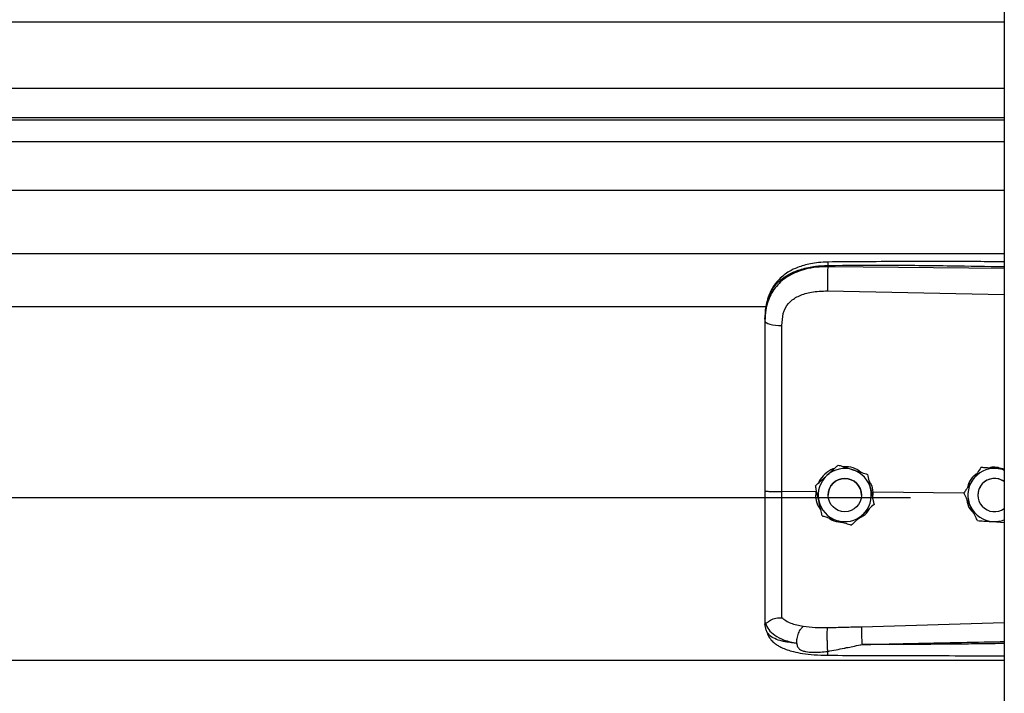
# Model space of a CAD drawing. Header units: inches. Extents: x 170 to 284, y 215 to 248.
# Tile 734 of 1056: x 230.879 to 231.196, y 220.517 to 220.734. Entities that reach past the tile are written whole.
import ezdxf

# ---------------------------------------------------------------- set-up
doc = ezdxf.new("R2010")
doc.units = ezdxf.units.IN
doc.header["$LTSCALE"] = 0.25
doc.header["$MEASUREMENT"] = 0
doc.layers.add('RH TOP OF HOOD', color=7, linetype='Continuous')

msp = doc.modelspace()

# ---------------------------------------------------------------- linework, layer by layer
at = {"layer": 'RH TOP OF HOOD'}
for p, q in [((231.1959333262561, 224.3332527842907), (231.195933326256, 220.1328032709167)), ((227.163613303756, 220.733411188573), (231.195933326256, 220.733411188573)), ((227.163613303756, 220.7120322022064), (231.195933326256, 220.7120322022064)), ((231.195933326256, 220.7025469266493), (227.163613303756, 220.7025469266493)), ((227.163613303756, 220.7019075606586), (231.195933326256, 220.7019075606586)), ((227.163613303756, 220.6948894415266), (231.195933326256, 220.6948894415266)), ((227.163613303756, 220.6792053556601), (231.195933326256, 220.6792053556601)), ((227.163613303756, 220.6588173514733), (231.195933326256, 220.6588173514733)), ((231.1390860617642, 220.6546056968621), (231.1390860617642, 220.6550170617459)), ((231.195933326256, 220.6540689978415), (231.1390860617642, 220.6546056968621)), ((231.1389900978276, 220.6468168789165), (231.195933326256, 220.6456073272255)), ((227.2401614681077, 220.6417417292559), (231.119382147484, 220.6417417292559)), ((231.118890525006, 220.6376824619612), (231.118890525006, 220.63719414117)), ((231.142461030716, 220.5907505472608), (231.142461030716, 220.5907488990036)), ((231.1518791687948, 220.5877498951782), (231.1518791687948, 220.587748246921)), ((231.1884045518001, 220.5899541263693), (231.1884045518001, 220.5899557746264)), ((231.1894534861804, 220.5898879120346), (231.1884045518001, 220.5899557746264)), ((231.1352617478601, 220.5821592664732), (231.1243481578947, 220.5822637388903)), ((231.1351533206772, 220.5840945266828), (231.1351533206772, 220.5840928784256)), ((231.1352617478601, 220.5821592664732), (231.1352639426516, 220.5821591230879)), ((231.1392212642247, 220.5810919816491), (231.1392212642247, 220.5810911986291)), ((231.1499216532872, 220.5810911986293), (231.1499216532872, 220.5810919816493)), ((231.1536994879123, 220.5819826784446), (231.1531514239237, 220.5819286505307)), ((231.1536023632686, 220.579865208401), (231.1536994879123, 220.5819826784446)), ((231.1536994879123, 220.5819826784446), (231.153701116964, 220.5819827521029)), ((231.1829331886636, 220.5817029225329), (231.153701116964, 220.5819827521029)), ((231.1829192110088, 220.5817312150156), (231.1829192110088, 220.5817328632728)), ((231.1874329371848, 220.5810919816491), (231.1874329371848, 220.5810911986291)), ((227.193781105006, 220.5803492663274), (231.165765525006, 220.5803492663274)), ((231.1539895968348, 220.5780932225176), (231.1539895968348, 220.5780915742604)), ((231.1922297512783, 220.5725495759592), (231.195933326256, 220.5723098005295)), ((231.118890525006, 220.5401410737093), (231.118890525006, 220.5396122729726)), ((231.195933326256, 220.5399356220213), (231.1499976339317, 220.5386038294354)), ((231.1192302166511, 220.5376271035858), (231.118890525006, 220.5396122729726)), ((227.163613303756, 220.527963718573), (231.195933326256, 220.527963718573))]:
    msp.add_line(p, q, dxfattribs=at)
at = {"layer": 'RH TOP OF HOOD', "flags": 128}
msp.add_lwpolyline([(231.118890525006, 220.63719414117), (231.1189944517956, 220.6368983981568), (231.1193024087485, 220.6366135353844), (231.119803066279, 220.6363500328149), (231.1204780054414, 220.6361175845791), (231.121302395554, 220.6359247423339), (231.1222459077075, 220.6357786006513), (231.1232738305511, 220.6356845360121), (231.124348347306, 220.6356460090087)], dxfattribs=at)
at = {"layer": 'RH TOP OF HOOD'}
msp.add_circle((231.1445714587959, 220.5810911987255), 0.005350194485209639, dxfattribs=at)
for centre, radius, start, end in [((231.1445714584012, 220.5810919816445), 0.008560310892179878, 132.3279357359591, 192.3279369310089), ((231.1445714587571, 220.5810919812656), 0.008560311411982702, 72.32793711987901, 132.3279357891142), ((231.1445714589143, 220.5810919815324), 0.008560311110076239, 12.32793744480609, 72.32793758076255), ((231.192783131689, 220.5810919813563), 0.00856031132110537, 86.29353550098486, 146.2935346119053), ((231.1927831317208, 220.5810919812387), 0.008560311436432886, 68.40767565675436, 86.29353576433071), ((231.144571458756, 220.5810919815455), 0.005350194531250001, 1.112061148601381e-06, 179.9999988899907), ((231.192783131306, 220.5810919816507), 0.008560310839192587, 146.2935348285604, 206.2935362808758), ((231.1927831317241, 220.5810919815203), 0.005350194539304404, 53.92810144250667, 179.9999986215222), ((231.1927831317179, 220.5810911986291), 0.005350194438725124, 53.92810057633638, 306.0718994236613), ((231.1445714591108, 220.5810919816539), 0.008560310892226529, 312.3279357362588, 12.32793693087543), ((231.1445714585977, 220.5810919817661), 0.008560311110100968, 192.3279374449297, 252.3279375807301), ((231.1445714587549, 220.5810919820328), 0.008560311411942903, 252.3279371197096, 312.3279357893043), ((231.1927831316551, 220.5810919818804), 0.008560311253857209, 206.2935366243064, 266.2935360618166), ((231.1927831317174, 220.5810919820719), 0.00856031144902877, 266.2935357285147, 291.5923243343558)]:
    msp.add_arc(centre, radius, start, end, dxfattribs=at)
for points, knots in [([(231.118890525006, 220.6376824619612), (231.118953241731, 220.6390389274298), (231.1190716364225, 220.6415996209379), (231.1200411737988, 220.6450905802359), (231.1213304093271, 220.647502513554), (231.1226942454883, 220.6492052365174), (231.1237772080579, 220.6502486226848), (231.1248361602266, 220.6510771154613), (231.1258256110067, 220.6517370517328), (231.1270599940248, 220.6524321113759), (231.1286540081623, 220.6531578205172), (231.1313177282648, 220.6540658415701), (231.1348528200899, 220.6548257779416), (231.1377593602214, 220.6549571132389), (231.1390860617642, 220.6550170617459)], [0, 0, 0, 0, 0.1307156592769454, 0.2467609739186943, 0.3577928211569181, 0.4170971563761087, 0.4791482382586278, 0.5177152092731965, 0.5590896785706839, 0.6032945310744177, 0.6633484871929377, 0.7353692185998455, 0.8792082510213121, 1, 1, 1, 1]), ([(231.1390860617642, 220.6546056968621), (231.1378701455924, 220.6545724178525), (231.135438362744, 220.6545058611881), (231.1320975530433, 220.6538840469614), (231.1291397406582, 220.6529418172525), (231.1265971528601, 220.65172414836), (231.1243656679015, 220.6501787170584), (231.1224940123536, 220.6483375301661), (231.121013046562, 220.6462072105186), (231.1198374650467, 220.6436380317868), (231.1190446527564, 220.640586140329), (231.1189419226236, 220.6383252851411), (231.118890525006, 220.63719414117)], [0, 0, 0, 0, 0.1111703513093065, 0.2223361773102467, 0.3162781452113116, 0.4102081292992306, 0.5024030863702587, 0.5945790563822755, 0.6845432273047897, 0.774504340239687, 0.8871807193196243, 1, 1, 1, 1]), ([(231.1391046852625, 220.656109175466), (231.1381060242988, 220.6560706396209), (231.1362142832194, 220.6559976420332), (231.1329052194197, 220.6554692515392), (231.1296777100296, 220.6545752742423), (231.126930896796, 220.6532710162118), (231.1249450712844, 220.6519483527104), (231.123303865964, 220.6505029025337), (231.1219887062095, 220.6489146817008), (231.1209135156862, 220.6471620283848), (231.1200562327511, 220.645252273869), (231.1193113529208, 220.642733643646), (231.1190959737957, 220.6407959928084), (231.1189769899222, 220.6397255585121)], [0, 0, 0, 0, 0.09774743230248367, 0.1851607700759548, 0.3306121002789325, 0.4364670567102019, 0.508318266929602, 0.5850061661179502, 0.6719760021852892, 0.7307948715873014, 0.8036787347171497, 0.8915444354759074, 1, 1, 1, 1]), ([(231.1390860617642, 220.6546056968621), (231.1390643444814, 220.6540298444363), (231.1390192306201, 220.6528336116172), (231.1389782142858, 220.6506085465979), (231.1389649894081, 220.6484311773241), (231.1389819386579, 220.647341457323), (231.1389900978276, 220.6468168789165)], [0, 0, 0, 0, 0.2406941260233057, 0.4999999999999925, 0.7593058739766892, 1, 1, 1, 1]), ([(231.139104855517, 220.656093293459), (231.1391036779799, 220.6560973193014), (231.139099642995, 220.6561111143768), (231.1390944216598, 220.6559961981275), (231.1390878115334, 220.6557034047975), (231.1390867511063, 220.6552874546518), (231.1390860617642, 220.6550170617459)], [0, 0, 0, 0, 0.09787641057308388, 0.3353863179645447, 0.5679606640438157, 1, 1, 1, 1]), ([(231.1390860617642, 220.6550170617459), (231.1453919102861, 220.6550563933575), (231.1586309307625, 220.6551389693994), (231.1775805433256, 220.6549577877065), (231.1902210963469, 220.6547367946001), (231.195933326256, 220.6546369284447)], [0, 0, 0, 0, 0.3326703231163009, 0.6984356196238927, 1, 1, 1, 1]), ([(231.195933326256, 220.6561921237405), (231.1930341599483, 220.6562068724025), (231.1824062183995, 220.6562609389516), (231.1634627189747, 220.6562976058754), (231.1474194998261, 220.6561734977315), (231.1391046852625, 220.656109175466)], [0, 0, 0, 0, 0.1530455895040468, 0.5610439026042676, 1, 1, 1, 1]), ([(231.1247739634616, 220.6395793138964), (231.1247739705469, 220.639579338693), (231.1248765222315, 220.6399382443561), (231.1253717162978, 220.6413444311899), (231.1269077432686, 220.6435471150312), (231.1299747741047, 220.6454503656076), (231.1340909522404, 220.6466620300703), (231.1372437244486, 220.64676168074), (231.1389900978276, 220.6468168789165)], [0, 0, 0, 0, 4.497367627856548e-06, 0.06509473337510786, 0.261670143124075, 0.475310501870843, 0.7093656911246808, 1, 1, 1, 1]), ([(231.124348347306, 220.6356460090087), (231.1244183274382, 220.6369706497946), (231.1244883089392, 220.6382953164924), (231.1247739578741, 220.6395792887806), (231.1247739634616, 220.6395793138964)], [0, 0, 0, 0, 0.9999804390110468, 0.9999999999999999, 0.9999999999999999, 0.9999999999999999, 0.9999999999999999]), ([(231.118890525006, 220.63719414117), (231.118890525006, 220.6335639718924), (231.118890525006, 220.6262930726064), (231.118890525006, 220.6152123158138), (231.118890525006, 220.6040297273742), (231.118890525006, 220.5930610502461), (231.118890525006, 220.5858132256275), (231.118890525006, 220.5823334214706)], [0, 0, 0, 0, 0.2027568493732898, 0.4061035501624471, 0.6088604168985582, 0.8122072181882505, 1, 1, 1, 1]), ([(231.1243481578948, 220.5822637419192), (231.1243481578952, 220.5822637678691), (231.1243482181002, 220.585650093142), (231.1243483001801, 220.5926968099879), (231.12434834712, 220.6033700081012), (231.1243483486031, 220.6142460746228), (231.1243483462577, 220.6250334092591), (231.1243483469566, 220.6321084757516), (231.124348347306, 220.6356460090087)], [0, 0, 0, 0, 1.439079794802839e-06, 0.1877923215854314, 0.3908439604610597, 0.59389561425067, 0.7969478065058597, 1, 1, 1, 1]), ([(231.1388071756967, 220.5874227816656), (231.1397477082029, 220.5882794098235), (231.1410021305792, 220.5894219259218), (231.1421690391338, 220.5904846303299), (231.142461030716, 220.5907505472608)], [0, 0, 0, 0, 0.7497733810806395, 1, 1, 1, 1]), ([(231.1388071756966, 220.5874206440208), (231.1397477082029, 220.5882773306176), (231.1410021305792, 220.5894199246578), (231.1421690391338, 220.5904829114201), (231.142461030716, 220.5907488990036)], [0, 0, 0, 0, 0.7497733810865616, 1, 1, 1, 1]), ([(231.142461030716, 220.5907505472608), (231.1428587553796, 220.5906238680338), (231.1443635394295, 220.5901445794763), (231.1459805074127, 220.5896294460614), (231.1471700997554, 220.5892504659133)], [0, 0, 0, 0, 0.2643068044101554, 0.9999999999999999, 0.9999999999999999, 0.9999999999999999, 0.9999999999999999]), ([(231.142461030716, 220.5907488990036), (231.1428587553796, 220.5906221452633), (231.1443635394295, 220.5901425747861), (231.1459805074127, 220.5896273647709), (231.1471700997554, 220.5892483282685)], [0, 0, 0, 0, 0.2643068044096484, 1, 1, 1, 1]), ([(231.1351533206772, 220.5840945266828), (231.1356593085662, 220.5845554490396), (231.1366831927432, 220.5854881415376), (231.1379303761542, 220.5866241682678), (231.1386444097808, 220.5872745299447), (231.1388071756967, 220.5874227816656)], [0, 0, 0, 0, 0.4299704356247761, 0.8700602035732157, 1, 1, 1, 1]), ([(231.1351533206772, 220.5840928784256), (231.1356593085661, 220.5845536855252), (231.1366831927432, 220.585486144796), (231.1379303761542, 220.5866220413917), (231.1386444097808, 220.587272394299), (231.1388071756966, 220.5874206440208)], [0, 0, 0, 0, 0.429970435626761, 0.8700602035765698, 0.9999999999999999, 0.9999999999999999, 0.9999999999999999, 0.9999999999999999]), ([(231.1411817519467, 220.5895854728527), (231.1410465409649, 220.5895553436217), (231.1398947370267, 220.5892986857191), (231.1381374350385, 220.5878399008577), (231.136518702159, 220.5862302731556), (231.1361908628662, 220.5851219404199), (231.1361575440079, 220.5850092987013)], [0, 0, 0, 0, 0.0593147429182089, 0.5052766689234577, 0.9497204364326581, 1, 1, 1, 1]), ([(231.1498315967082, 220.5884023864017), (231.1494748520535, 220.5886924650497), (231.1483112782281, 220.5896385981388), (231.1462597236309, 220.590206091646), (231.1446901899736, 220.5902098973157), (231.1441542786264, 220.5902111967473)], [0, 0, 0, 0, 0.2255168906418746, 0.7355556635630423, 1, 1, 1, 1]), ([(231.1471700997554, 220.5892504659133), (231.1473564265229, 220.5891911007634), (231.1488137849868, 220.58872677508), (231.1504118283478, 220.5882175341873), (231.1517362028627, 220.5877954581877), (231.1518791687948, 220.5877498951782)], [0, 0, 0, 0, 0.1156468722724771, 0.9045342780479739, 1, 1, 1, 1]), ([(231.1471700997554, 220.5892483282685), (231.1473564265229, 220.5891889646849), (231.1488137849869, 220.5887246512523), (231.1504118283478, 220.5882156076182), (231.1517362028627, 220.587793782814), (231.1518791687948, 220.587748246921)], [0, 0, 0, 0, 0.1156468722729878, 0.9045342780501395, 1, 1, 1, 1]), ([(231.1518791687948, 220.5877498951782), (231.1520252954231, 220.5870813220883), (231.1523209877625, 220.585728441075), (231.1526811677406, 220.584080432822), (231.1528873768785, 220.5831368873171), (231.1529343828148, 220.5829218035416)], [0, 0, 0, 0, 0.4299704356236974, 0.8700602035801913, 1, 1, 1, 1]), ([(231.1518791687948, 220.587748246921), (231.1520252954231, 220.5870795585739), (231.1523209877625, 220.5857264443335), (231.1526811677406, 220.5840783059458), (231.1528873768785, 220.5831347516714), (231.1529343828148, 220.5829196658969)], [0, 0, 0, 0, 0.4299704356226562, 0.8700602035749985, 0.9999999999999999, 0.9999999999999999, 0.9999999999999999, 0.9999999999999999]), ([(231.1870625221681, 220.5879441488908), (231.1867429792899, 220.5877261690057), (231.1855895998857, 220.5869393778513), (231.1844962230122, 220.5853387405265), (231.1841983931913, 220.5839340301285), (231.1841102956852, 220.5835185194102)], [0, 0, 0, 0, 0.2125142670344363, 0.7670631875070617, 1, 1, 1, 1]), ([(231.1884045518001, 220.5899557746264), (231.1880247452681, 220.5893864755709), (231.1872561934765, 220.5882344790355), (231.1863200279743, 220.5868311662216), (231.1857840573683, 220.5860277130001), (231.1856618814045, 220.5858445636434)], [0, 0, 0, 0, 0.4299704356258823, 0.8700602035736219, 1, 1, 1, 1]), ([(231.1884045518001, 220.5899541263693), (231.1880247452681, 220.5893847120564), (231.1872561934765, 220.5882324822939), (231.1863200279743, 220.5868290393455), (231.1857840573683, 220.5860255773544), (231.1856618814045, 220.5858424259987)], [0, 0, 0, 0, 0.4299704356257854, 0.8700602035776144, 1, 1, 1, 1]), ([(231.1933365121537, 220.5896343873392), (231.192066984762, 220.5897166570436), (231.1903737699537, 220.5898263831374), (231.1887986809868, 220.5899285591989), (231.1884045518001, 220.5899541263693)], [0, 0, 0, 0, 0.7497733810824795, 0.9999999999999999, 0.9999999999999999, 0.9999999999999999, 0.9999999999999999]), ([(231.1954080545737, 220.5895022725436), (231.1947471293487, 220.5897023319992), (231.1934767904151, 220.5900868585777), (231.1919135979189, 220.5901117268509), (231.1911336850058, 220.5898496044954), (231.1909578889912, 220.5897905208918)], [0, 0, 0, 0, 0.4565421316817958, 0.8775020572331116, 0.9999999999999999, 0.9999999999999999, 0.9999999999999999, 0.9999999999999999]), ([(231.195933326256, 220.5894662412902), (231.1952903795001, 220.5895078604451), (231.1944315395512, 220.5895634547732), (231.1935564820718, 220.5896201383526), (231.1933365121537, 220.5896343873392)], [0, 0, 0, 0, 0.7486223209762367, 0.9999999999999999, 0.9999999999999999, 0.9999999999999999, 0.9999999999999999]), ([(231.153701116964, 220.5819827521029), (231.1537011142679, 220.5819827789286), (231.1536030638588, 220.5829583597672), (231.1533430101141, 220.5843505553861), (231.1525385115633, 220.5854399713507), (231.1523190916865, 220.5857370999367)], [0, 0, 0, 0, 1.999769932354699e-05, 0.7272642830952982, 1, 1, 1, 1]), ([(231.1856618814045, 220.5858445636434), (231.1849558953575, 220.5847862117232), (231.1840142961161, 220.583374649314), (231.1831383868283, 220.5820614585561), (231.1829192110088, 220.5817328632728)], [0, 0, 0, 0, 0.7497733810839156, 1, 1, 1, 1]), ([(231.1856618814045, 220.5858424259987), (231.1849558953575, 220.5847841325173), (231.184014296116, 220.5833726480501), (231.1831383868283, 220.5820597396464), (231.1829192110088, 220.5817312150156)], [0, 0, 0, 0, 0.749773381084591, 1, 1, 1, 1]), ([(231.118890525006, 220.5823334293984), (231.118890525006, 220.5792961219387), (231.118890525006, 220.5731206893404), (231.118890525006, 220.5643337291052), (231.118890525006, 220.5561671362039), (231.118890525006, 220.5495870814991), (231.118890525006, 220.5442023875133), (231.118890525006, 220.5415018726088), (231.118890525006, 220.5401410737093)], [0, 0, 0, 0, 0.1870908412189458, 0.3803918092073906, 0.5558755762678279, 0.7364481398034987, 0.8671952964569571, 1, 1, 1, 1]), ([(231.1243483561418, 220.5415731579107), (231.1243483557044, 220.5418358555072), (231.1243483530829, 220.5434103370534), (231.1243483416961, 220.5468417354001), (231.1243482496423, 220.552443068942), (231.1243479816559, 220.5588828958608), (231.1243476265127, 220.5661089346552), (231.1243473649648, 220.5739837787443), (231.1243474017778, 220.5795117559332), (231.1243474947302, 220.5822637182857), (231.1243474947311, 220.5822637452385)], [0, 0, 0, 0, 0.03155846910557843, 0.1891461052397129, 0.3467338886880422, 0.5043277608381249, 0.6619226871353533, 0.8309600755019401, 0.9999983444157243, 1, 1, 1, 1]), ([(231.1362085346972, 220.5792642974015), (231.1359369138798, 220.5805071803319), (231.1355746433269, 220.582164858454), (231.1352376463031, 220.5837069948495), (231.1351533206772, 220.5840928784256)], [0, 0, 0, 0, 0.7497733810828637, 1, 1, 1, 1]), ([(231.1352639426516, 220.5821591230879), (231.1352301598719, 220.5817052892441), (231.1351234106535, 220.5802712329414), (231.1355400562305, 220.5781087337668), (231.1364915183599, 220.5767523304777), (231.1368779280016, 220.5762014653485)], [0, 0, 0, 0, 0.2156616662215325, 0.6814629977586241, 1, 1, 1, 1]), ([(231.1529343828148, 220.5829218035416), (231.1532060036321, 220.5816789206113), (231.1535682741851, 220.5800212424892), (231.1539052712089, 220.5784791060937), (231.1539895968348, 220.5780932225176)], [0, 0, 0, 0, 0.7497733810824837, 1, 1, 1, 1]), ([(231.1529343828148, 220.5829196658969), (231.1532060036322, 220.5816768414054), (231.1535682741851, 220.5800192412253), (231.1539052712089, 220.578477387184), (231.1539895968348, 220.5780915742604)], [0, 0, 0, 0, 0.7497733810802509, 1, 1, 1, 1]), ([(231.1851085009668, 220.5773000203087), (231.185021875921, 220.5774753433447), (231.1843443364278, 220.5788466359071), (231.1836013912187, 220.5803503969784), (231.1829856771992, 220.581596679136), (231.1829192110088, 220.5817312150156)], [0, 0, 0, 0, 0.1156468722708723, 0.9045342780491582, 1, 1, 1, 1]), ([(231.1372637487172, 220.574436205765), (231.1371176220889, 220.5751047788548), (231.1368219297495, 220.5764576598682), (231.1364617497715, 220.5781056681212), (231.1362555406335, 220.5790492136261), (231.1362085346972, 220.5792642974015)], [0, 0, 0, 0, 0.4299704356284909, 0.8700602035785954, 1, 1, 1, 1]), ([(231.1539895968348, 220.5780915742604), (231.1534836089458, 220.5776306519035), (231.1524597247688, 220.5766979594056), (231.1512125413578, 220.5755619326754), (231.1504985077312, 220.5749115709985), (231.1503357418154, 220.5747633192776)], [0, 0, 0, 0, 0.4299704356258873, 0.8700602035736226, 1, 1, 1, 1]), ([(231.1838551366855, 220.579836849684), (231.1839036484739, 220.5793749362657), (231.1840502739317, 220.5779788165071), (231.1848959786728, 220.5763822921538), (231.185830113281, 220.5755738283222), (231.1860595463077, 220.5753752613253)], [0, 0, 0, 0, 0.2716700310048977, 0.821114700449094, 1, 1, 1, 1]), ([(231.1503357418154, 220.5747633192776), (231.149395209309, 220.5739066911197), (231.1481407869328, 220.5727641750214), (231.1469738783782, 220.5717014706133), (231.146681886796, 220.5714355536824)], [0, 0, 0, 0, 0.7497733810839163, 1, 1, 1, 1]), ([(231.1489787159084, 220.5735273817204), (231.1494874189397, 220.5737894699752), (231.150893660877, 220.5745139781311), (231.1521341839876, 220.575745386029), (231.1525134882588, 220.5767251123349), (231.1525265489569, 220.5767588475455)], [0, 0, 0, 0, 0.3536960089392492, 0.9777456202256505, 1, 1, 1, 1]), ([(231.1872977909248, 220.5728693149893), (231.1871128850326, 220.5732435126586), (231.1864132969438, 220.5746592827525), (231.1856615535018, 220.5761807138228), (231.1851085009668, 220.5773000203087)], [0, 0, 0, 0, 0.2643068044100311, 1, 1, 1, 1]), ([(231.1372637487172, 220.574436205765), (231.1376614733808, 220.5743094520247), (231.1391662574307, 220.5738298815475), (231.1407832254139, 220.5733146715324), (231.1419728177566, 220.5729356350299)], [0, 0, 0, 0, 0.2643068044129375, 1, 1, 1, 1]), ([(231.1394223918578, 220.5737483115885), (231.1395017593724, 220.5736816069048), (231.1403748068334, 220.5729478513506), (231.1419449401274, 220.5724687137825), (231.1433794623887, 220.5723842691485), (231.1437770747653, 220.5723608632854)], [0, 0, 0, 0, 0.06740964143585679, 0.7415101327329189, 1, 1, 1, 1]), ([(231.1419728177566, 220.5729356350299), (231.1421591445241, 220.5728762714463), (231.143616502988, 220.5724119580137), (231.145214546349, 220.5719029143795), (231.1465389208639, 220.5714810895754), (231.146681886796, 220.5714355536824)], [0, 0, 0, 0, 0.1156468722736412, 0.9045342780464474, 1, 1, 1, 1]), ([(231.1872977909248, 220.5728693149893), (231.187980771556, 220.5728250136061), (231.1893628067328, 220.5727353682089), (231.1910462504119, 220.5726262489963), (231.192010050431, 220.5725638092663), (231.1922297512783, 220.5725495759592)], [0, 0, 0, 0, 0.4299704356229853, 0.8700602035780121, 0.9999999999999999, 0.9999999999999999, 0.9999999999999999, 0.9999999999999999]), ([(231.118890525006, 220.5401410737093), (231.1188905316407, 220.5401398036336), (231.118890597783, 220.5401271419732), (231.1188977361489, 220.540023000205), (231.1189961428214, 220.5399446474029), (231.1190838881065, 220.5398747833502)], [0, 0, 0, 0, 0.01193493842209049, 0.1189819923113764, 1, 1, 1, 1]), ([(231.1190833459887, 220.5398905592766), (231.1193589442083, 220.5391685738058), (231.1199250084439, 220.5376856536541), (231.121977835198, 220.5358523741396), (231.1249660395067, 220.5342943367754), (231.1276931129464, 220.533671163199), (231.1290929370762, 220.5333512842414)], [0, 0, 0, 0, 0.2305257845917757, 0.4734878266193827, 0.7297379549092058, 0.9999999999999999, 0.9999999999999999, 0.9999999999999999, 0.9999999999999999]), ([(231.1190875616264, 220.5398907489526), (231.1191366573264, 220.5398822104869), (231.1192374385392, 220.5398646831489), (231.1195291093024, 220.5400509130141), (231.1199945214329, 220.5403817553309), (231.1208707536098, 220.5409618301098), (231.1223499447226, 220.5415799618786), (231.1236907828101, 220.5415760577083), (231.124348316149, 220.541574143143)], [0, 0, 0, 0, 0.1136768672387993, 0.2333502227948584, 0.3620694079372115, 0.5019163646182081, 0.7557448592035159, 1, 1, 1, 1]), ([(231.1311825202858, 220.5387491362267), (231.1298089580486, 220.5390369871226), (231.1277245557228, 220.5394738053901), (231.1255487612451, 220.5405145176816), (231.1247497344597, 220.5412198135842), (231.1243483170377, 220.5415741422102)], [0, 0, 0, 0, 0.4901989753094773, 0.7438846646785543, 0.9999999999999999, 0.9999999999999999, 0.9999999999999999, 0.9999999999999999]), ([(231.1290918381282, 220.5333495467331), (231.1285455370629, 220.5334066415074), (231.1272405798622, 220.5335430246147), (231.1258418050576, 220.5337711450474), (231.1248868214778, 220.5339650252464), (231.1236534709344, 220.5342428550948), (231.1219671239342, 220.5348090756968), (231.1201473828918, 220.5359345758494), (231.1195418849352, 220.5370519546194), (231.1192302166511, 220.5376271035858)], [0, 0, 0, 0, 0.1091879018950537, 0.2608187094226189, 0.3077983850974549, 0.3355235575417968, 0.5627886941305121, 0.7749539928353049, 1, 1, 1, 1]), ([(231.1192471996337, 220.5375810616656), (231.1194361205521, 220.5369941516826), (231.1197908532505, 220.5358921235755), (231.1208039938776, 220.534473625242), (231.1219330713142, 220.5333976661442), (231.123080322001, 220.5326008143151), (231.1241275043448, 220.5320443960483), (231.1250704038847, 220.5316322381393), (231.1263158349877, 220.5311658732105), (231.1282607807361, 220.5306053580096), (231.1311398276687, 220.5300438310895), (231.13487347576, 220.5296215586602), (231.1376548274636, 220.5295541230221), (231.1391430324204, 220.529518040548)], [0, 0, 0, 0, 0.09843102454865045, 0.1848217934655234, 0.2573083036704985, 0.3158871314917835, 0.3722739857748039, 0.412140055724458, 0.4615923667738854, 0.5575876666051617, 0.6828759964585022, 0.8303179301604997, 1, 1, 1, 1]), ([(231.1290929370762, 220.5333512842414), (231.1291179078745, 220.5338815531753), (231.1291697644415, 220.5349827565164), (231.1296456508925, 220.5366446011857), (231.1303497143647, 220.5380308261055), (231.130911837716, 220.5385156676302), (231.1311825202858, 220.5387491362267)], [0, 0, 0, 0, 0.2407679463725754, 0.5000000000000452, 0.7592320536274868, 1, 1, 1, 1]), ([(231.1390119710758, 220.5383417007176), (231.1376599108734, 220.5383344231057), (231.134957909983, 220.5383198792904), (231.1324512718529, 220.5386043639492), (231.1311989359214, 220.5387464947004)], [0, 0, 0, 0, 0.5003922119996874, 1, 1, 1, 1]), ([(231.1390973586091, 220.5307712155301), (231.139081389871, 220.5310117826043), (231.13904770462, 220.5315192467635), (231.1390028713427, 220.5325293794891), (231.1389658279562, 220.5337168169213), (231.138943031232, 220.5349887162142), (231.138937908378, 220.5361921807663), (231.138950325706, 220.537188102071), (231.1389754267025, 220.5379274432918), (231.1390002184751, 220.5382084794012), (231.1390119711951, 220.5383417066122)], [0, 0, 0, 0, 0.1098512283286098, 0.2317256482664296, 0.3631776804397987, 0.5000000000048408, 0.6368223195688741, 0.7682743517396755, 0.890148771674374, 0.9999999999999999, 0.9999999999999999, 0.9999999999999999, 0.9999999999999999]), ([(231.1499976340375, 220.5386038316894), (231.1481664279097, 220.5385558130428), (231.1445038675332, 220.5384597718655), (231.1408426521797, 220.5383810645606), (231.1390119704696, 220.5383417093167)], [0, 0, 0, 0, 0.499979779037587, 1, 1, 1, 1]), ([(231.1499974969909, 220.5386038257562), (231.1499900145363, 220.5383649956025), (231.1499785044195, 220.5379976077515), (231.1499797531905, 220.5371357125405), (231.1499871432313, 220.5363609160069), (231.1500015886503, 220.5355004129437), (231.1500273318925, 220.5343409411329), (231.1500550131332, 220.5334975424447), (231.1500730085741, 220.5329492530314)], [0, 0, 0, 0, 0.2394508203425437, 0.3683426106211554, 0.4999696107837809, 0.6316010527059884, 0.7605056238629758, 0.9999999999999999, 0.9999999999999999, 0.9999999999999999, 0.9999999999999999]), ([(231.1500732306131, 220.5329468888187), (231.1539732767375, 220.5330461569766), (231.1622433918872, 220.5332566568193), (231.1753553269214, 220.5335388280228), (231.1863032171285, 220.5337513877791), (231.1933193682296, 220.5338794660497), (231.1954943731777, 220.5339174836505), (231.195933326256, 220.5339251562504)], [0, 0, 0, 0, 0.2551597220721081, 0.541070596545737, 0.8577348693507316, 0.9712884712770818, 1, 1, 1, 1]), ([(231.1290920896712, 220.5333463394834), (231.1291666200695, 220.5329760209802), (231.1292705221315, 220.532459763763), (231.1296422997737, 220.5318623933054), (231.1300629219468, 220.5314294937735), (231.130866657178, 220.5309849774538), (231.132343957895, 220.5306234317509), (231.1351048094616, 220.5303832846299), (231.1375015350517, 220.5306161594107), (231.1390973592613, 220.5307712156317)], [0, 0, 0, 0, 0.1001269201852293, 0.1395859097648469, 0.189713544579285, 0.2582342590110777, 0.3697357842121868, 0.5803479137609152, 1, 1, 1, 1]), ([(231.1390973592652, 220.5307712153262), (231.1408767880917, 220.5311181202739), (231.1426643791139, 220.5314666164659), (231.1444823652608, 220.5318339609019), (231.1445533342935, 220.5318483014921), (231.1447884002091, 220.5318957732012), (231.1456566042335, 220.5320722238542), (231.1472969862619, 220.5323873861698), (231.1488296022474, 220.532750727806), (231.1497286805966, 220.5329106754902), (231.1498057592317, 220.5329243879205)], [0, 0, 0, 0, 0.5022751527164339, 0.5045790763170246, 0.5086566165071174, 0.5221306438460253, 0.5703313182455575, 0.7514263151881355, 0.9786895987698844, 1, 1, 1, 1]), ([(231.1391431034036, 220.5295399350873), (231.1391424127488, 220.5295330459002), (231.1391358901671, 220.5294679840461), (231.13912498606, 220.529657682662), (231.1391108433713, 220.5299845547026), (231.1391021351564, 220.5304171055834), (231.1390982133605, 220.5307078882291), (231.1390973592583, 220.5307712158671)], [0, 0, 0, 0, 0.03436729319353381, 0.3245665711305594, 0.6210149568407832, 0.9174633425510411, 1, 1, 1, 1]), ([(231.195933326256, 220.5332801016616), (231.1933356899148, 220.533248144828), (231.1882696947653, 220.5331858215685), (231.1807055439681, 220.533104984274), (231.1730533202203, 220.5330357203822), (231.16529531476, 220.5329841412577), (231.1575727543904, 220.5329510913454), (231.1525358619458, 220.5329482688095), (231.150073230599, 220.5329468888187)], [0, 0, 0, 0, 0.1699411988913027, 0.3314248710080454, 0.4948424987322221, 0.6705311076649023, 0.8389164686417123, 1, 1, 1, 1]), ([(231.1391430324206, 220.5295180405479), (231.1433382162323, 220.5294964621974), (231.152313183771, 220.5294502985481), (231.1666555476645, 220.5294087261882), (231.1813905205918, 220.5293845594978), (231.1913453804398, 220.5293810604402), (231.195933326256, 220.5293794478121)], [0, 0, 0, 0, 0.221632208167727, 0.4741489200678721, 0.7576483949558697, 1, 1, 1, 1])]:
    msp.add_open_spline(points, degree=3, knots=knots, dxfattribs=at)
msp.add_open_spline([(231.1188905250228, 220.5823334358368), (231.1189716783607, 220.5823244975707), (231.1191339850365, 220.5823066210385), (231.1203867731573, 220.5822838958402), (231.122184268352, 220.582267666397), (231.1236264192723, 220.5822650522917), (231.1243474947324, 220.582263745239)], degree=3, dxfattribs=at)

doc.saveas('drawing.dxf')
